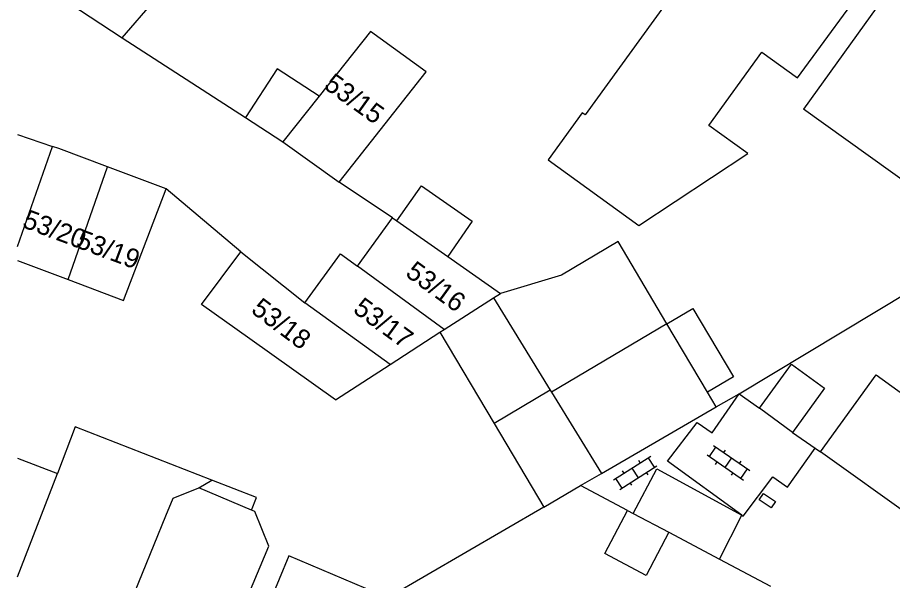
# Model space of a CAD drawing. Extents: x 132998 to 136004, y 396998 to 398512.
# Drawn here: x 133000 to 133045.54, y 398270.82 to 398300.12 of the extents above; entities that cross this region are included whole.
import ezdxf

# ---------------------------------------------------------------- set-up
doc = ezdxf.new("R2010")
doc.units = 0
for name, color, linetype in [('gg-afsc-erfafscheiding', 7, 'Continuous'), ('gg-afsc-muur', 7, 'Continuous'), ('gg-anno-huisnummerreeks BGT', 7, 'Continuous'), ('gg-anno-openbare ruimte label', 7, 'Continuous'), ('gg-bbg-bijgebouw', 7, 'Continuous'), ('gg-bbg-gedigitaliseerde bebouwing', 7, 'Continuous'), ('gg-bbg-gedigitaliseerde bijgebouw', 7, 'Continuous'), ('gg-bbg-hoofdgebouw', 7, 'Continuous'), ('gg-bbg-luifel en loopbrug', 7, 'Continuous'), ('gg-bbg-tussenscheiding', 7, 'Continuous'), ('gg-knt-verharding nz', 7, 'Continuous'), ('gt-symb-klinker verharding', 7, 'Continuous'), ('gt-symb-kolk center center', 7, 'Continuous')]:
    doc.layers.add(name, color=color, linetype=linetype)

# ---------------------------------------------------------------- blocks, each defined once
blk = doc.blocks.new('gt0-KOLKCC')
at = {"layer": 'gt-symb-kolk center center'}
blk.add_lwpolyline([(-0.375, 0.2), (0.375, 0.2), (0.375, -0.2), (-0.375, -0.2)], close=True, dxfattribs=at)
blk = doc.blocks.new('gt0-KL1')
at = {"layer": 'gt-symb-klinker verharding'}
for p, q in [((-1.15, 0.3), (1.15, 0.3)), ((-1, -0.3), (-1, 0.3)), ((-0.5, 0.3), (-0.5, 0.45)), ((0, -0.3), (0, 0.3)), ((0.5, 0.3), (0.5, 0.45)), ((1, -0.3), (1, 0.3)), ((-1.15, -0.3), (1.15, -0.3)), ((-0.5, -0.45), (-0.5, -0.3)), ((0.5, -0.45), (0.5, -0.3))]:
    blk.add_line(p, q, dxfattribs=at)

msp = doc.modelspace()

# ---------------------------------------------------------------- linework, layer by layer
at = {"layer": 'gg-afsc-erfafscheiding'}
for p, q in [((133005.44, 398299.066), (133011.865, 398294.909)), ((133019.519, 398289.691), (133016.733, 398291.555)), ((133011.631, 398287.921), (133007.741, 398291.202)), ((133037.563, 398280.543), (133038.606, 398279.787)), ((133040.339, 398278.532), (133041.511, 398277.715)), ((133041.511, 398277.715), (133041.789, 398277.522)), ((133031.741, 398274.475), (133029.307, 398275.768)), ((133027.394, 398274.636), (133019.28, 398269.928)), ((133033.889, 398273.334), (133036.538, 398271.931)), ((133036.538, 398271.931), (133039.191, 398270.526))]:
    msp.add_line(p, q, dxfattribs=at)
msp.add_lwpolyline([(133041.789, 398277.522), (133044.687, 398281.531), (133052.774, 398275.686)], dxfattribs=at)
at = {"layer": 'gg-afsc-muur'}
msp.add_line((133036.362, 398279.86), (133037.563, 398280.543), dxfattribs=at)
msp.add_lwpolyline([(133037.563, 398280.543), (133046.405, 398285.865), (133046.441, 398285.777), (133046.747, 398285.873), (133046.715, 398285.975)], dxfattribs=at)
at = {"layer": 'gg-bbg-bijgebouw'}
for p, q in [((133015.698, 398296.026), (133013.808, 398293.652)), ((133000, 398294.037), (133001.816, 398293.412)), ((133013.808, 398293.652), (133016.733, 398291.555)), ((133007.741, 398291.202), (133004.675, 398292.351)), ((133017.691, 398287.173), (133019.519, 398289.691)), ((133019.519, 398289.691), (133019.747, 398289.532)), ((133019.747, 398289.532), (133022.388, 398287.684)), ((133011.631, 398287.921), (133014.954, 398285.273)), ((133022.388, 398287.684), (133025.133, 398285.764)), ((133000, 398287.465), (133002.631, 398286.481)), ((133016.55, 398280.231), (133012.096, 398283.395)), ((133030.394, 398276.398), (133036.362, 398279.86)), ((133040.339, 398278.532), (133038.606, 398279.787)), ((133029.307, 398275.768), (133030.394, 398276.398)), ((133027.394, 398274.636), (133029.307, 398275.768)), ((133031.741, 398274.475), (133032.037, 398274.318)), ((133032.037, 398274.318), (133033.889, 398273.334))]:
    msp.add_line(p, q, dxfattribs=at)
for points in [[(133005.44, 398299.066), (133007.121, 398301.006), (133005.808, 398303.67), (133009.939, 398305.736), (133007.49, 398309.655), (133004.033, 398307.608)], [(133000, 398304.141), (133001.611, 398301.589), (133005.44, 398299.066)], [(133016.733, 398291.555), (133021.269, 398297.297), (133018.374, 398299.386), (133015.698, 398296.026)], [(133004.675, 398292.351), (133002.157, 398293.294), (133001.816, 398293.412)], [(133002.631, 398286.481), (133005.52, 398285.392), (133007.741, 398291.202)], [(133012.096, 398283.395), (133009.573, 398285.187), (133011.631, 398287.921)], [(133014.954, 398285.273), (133016.81, 398287.817), (133017.691, 398287.173)], [(133038.606, 398279.787), (133040.272, 398282.088), (133042.005, 398280.833), (133040.339, 398278.532)], [(133033.889, 398273.334), (133032.708, 398271.089), (133030.558, 398272.221), (133031.741, 398274.475)]]:
    msp.add_lwpolyline(points, dxfattribs=at)
at = {"layer": 'gg-bbg-gedigitaliseerde bebouwing'}
for p, q in [((133045.521, 398301.762), (133040.908, 398295.345)), ((133047.928, 398290.298), (133040.908, 398295.345)), ((133009.429, 398275.645), (133010.118, 398276.05)), ((133012.178, 398274.486), (133009.429, 398275.645))]:
    msp.add_line(p, q, dxfattribs=at)
for points in [[(133036.417, 398308.236), (133032.504, 398302.845), (133034.256, 398301.578), (133029.537, 398295.051), (133029.389, 398295.158), (133027.62, 398292.718), (133032.336, 398289.3), (133037.999, 398293.034), (133035.973, 398294.502), (133038.739, 398298.318), (133040.585, 398296.98), (133044.564, 398302.4)], [(133012.04, 398270.138), (133013.081, 398272.607), (133012.344, 398274.416), (133012.178, 398274.486)], [(133019.28, 398269.928), (133014.125, 398272.101), (133013.108, 398269.687)]]:
    msp.add_lwpolyline(points, dxfattribs=at)
at = {"layer": 'gg-bbg-gedigitaliseerde bijgebouw'}
for p, q in [((133035.908, 398280.624), (133033.795, 398284.18)), ((133019.402, 398282.069), (133021.987, 398283.736)), ((133021.987, 398283.736), (133024.806, 398278.991)), ((133016.55, 398280.231), (133019.402, 398282.069)), ((133036.362, 398279.86), (133035.908, 398280.624)), ((133024.806, 398278.991), (133027.394, 398274.636))]:
    msp.add_line(p, q, dxfattribs=at)
for points in [[(133033.795, 398284.18), (133031.253, 398288.458), (133028.304, 398286.706), (133025.133, 398285.764)], [(133010.118, 398276.05), (133003.007, 398278.828), (133002.073, 398276.399)]]:
    msp.add_lwpolyline(points, dxfattribs=at)
at = {"layer": 'gg-bbg-hoofdgebouw'}
msp.add_line((133000, 398277.197), (133002.073, 398276.399), dxfattribs=at)
at = {"layer": 'gg-bbg-luifel en loopbrug'}
msp.add_line((133011.865, 398294.909), (133013.808, 398293.652), dxfattribs=at)
for points in [[(133015.698, 398296.026), (133013.505, 398297.445), (133011.865, 398294.909)], [(133019.747, 398289.532), (133021.027, 398291.361), (133023.668, 398289.513), (133022.388, 398287.684)], [(133033.795, 398284.18), (133035.142, 398284.98), (133037.255, 398281.425), (133035.908, 398280.624)], [(133012.178, 398274.486), (133012.435, 398275.145), (133010.118, 398276.05)]]:
    msp.add_lwpolyline(points, dxfattribs=at)
at = {"layer": 'gg-bbg-tussenscheiding'}
for p, q in [((133000, 398288.198), (133001.816, 398293.412)), ((133002.631, 398286.481), (133004.675, 398292.351)), ((133022.207, 398283.878), (133017.691, 398287.173)), ((133022.207, 398283.878), (133024.766, 398285.528)), ((133024.766, 398285.528), (133025.133, 398285.764)), ((133024.766, 398285.528), (133027.727, 398280.726)), ((133019.402, 398282.069), (133014.954, 398285.273)), ((133033.795, 398284.18), (133027.795, 398280.615)), ((133021.987, 398283.736), (133022.207, 398283.878)), ((133027.727, 398280.726), (133024.806, 398278.991)), ((133027.727, 398280.726), (133027.795, 398280.615)), ((133027.795, 398280.615), (133030.394, 398276.398)), ((133000, 398271.009), (133002.073, 398276.399))]:
    msp.add_line(p, q, dxfattribs=at)
msp.add_lwpolyline([(133004.07, 398265.246), (133007.714, 398274.195), (133008.097, 398275.103), (133009.429, 398275.645)], dxfattribs=at)
at = {"layer": 'gg-knt-verharding nz'}
for p, q in [((133049.904, 398271.703), (133041.789, 398277.522)), ((133036.538, 398271.931), (133037.694, 398274.228))]:
    msp.add_line(p, q, dxfattribs=at)
for points in [[(133037.694, 398274.228), (133033.828, 398277.03), (133035.377, 398279.05), (133036.153, 398278.5), (133037.563, 398280.543)], [(133037.694, 398274.228), (133037.762, 398274.179), (133039.301, 398276.219), (133040.069, 398275.675), (133041.511, 398277.715)], [(133032.037, 398274.318), (133033.263, 398276.627), (133037.694, 398274.228)]]:
    msp.add_lwpolyline(points, dxfattribs=at)

# ---------------------------------------------------------------- block references
at = {"layer": 'gt-symb-klinker verharding'}
for p, rotation in [((133036.999, 398276.953), -34.69152882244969), ((133032.149, 398276.425), 32.752439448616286)]:
    msp.add_blockref('gt0-KL1', p, dxfattribs=dict(at, rotation=rotation))
at = {"layer": 'gt-symb-kolk center center', "rotation": -34.03473329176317}
msp.add_blockref('gt0-KOLKCC', (133039.018, 398274.982), dxfattribs=at)

# ---------------------------------------------------------------- texts
at = {"layer": 'gg-anno-huisnummerreeks BGT'}
for s, rotation, p in [('53/15', 324.4, (133015.889, 398296.466)), ('53/20', 339.5, (133000.201, 398289.221)), ('53/19', 339.5, (133002.992, 398288.175)), ('53/16', 324, (133020.134, 398286.704)), ('53/18', 323, (133012.101, 398284.801)), ('53/17', 323.9, (133017.406, 398284.813))]:
    msp.add_text(s, height=1, rotation=rotation, dxfattribs=at).set_placement(p)
at = {"layer": 'gg-anno-openbare ruimte label'}
msp.add_text('Hasseltstraat', height=2.5, rotation=324.4, dxfattribs=at).set_placement((133044.196, 398309.068))

doc.saveas('drawing.dxf')
